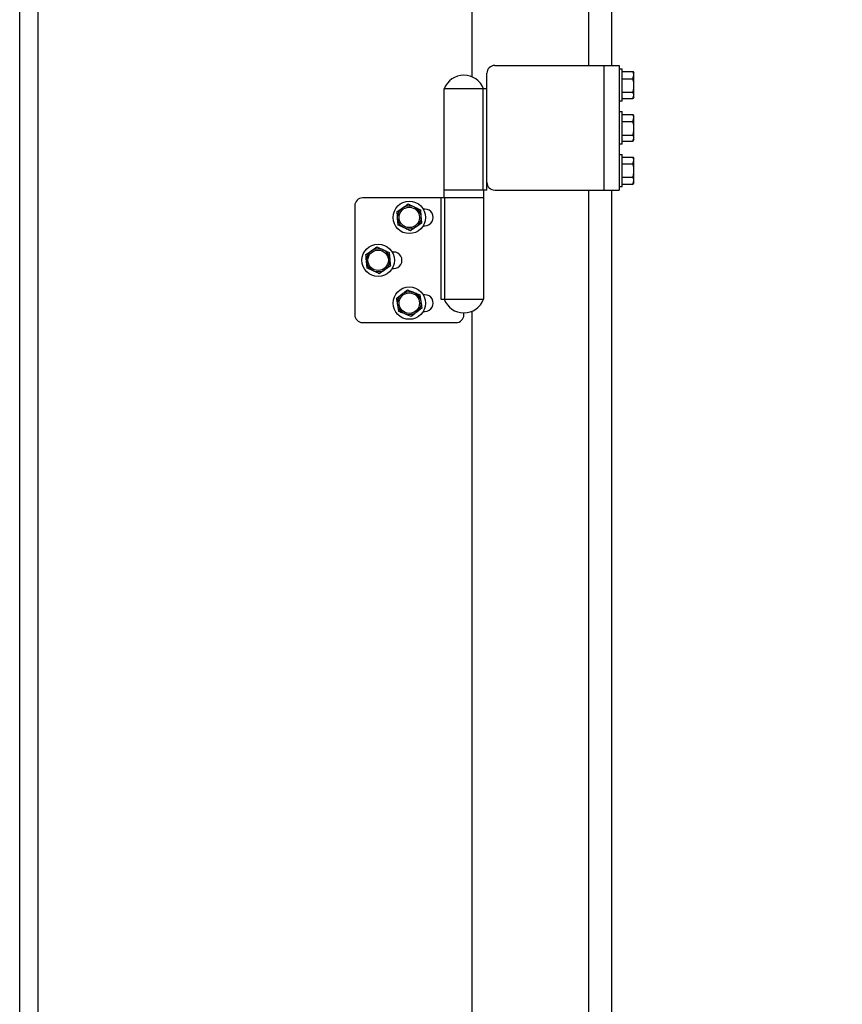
# Model space of a CAD drawing. Header units: inches. Extents: x 170 to 288, y 234 to 248.
# Tile 313 of 480: x 234.078 to 234.518, y 241.716 to 242.242. Entities that reach past the tile are written whole.
import ezdxf

# ---------------------------------------------------------------- set-up
doc = ezdxf.new("R2010")
doc.units = ezdxf.units.IN
doc.header["$LTSCALE"] = 0.25
doc.header["$MEASUREMENT"] = 0
doc.layers.add('ANNOTATIONS', color=1, linetype='Continuous')
doc.layers.add('STANDARD Z GUIDE MOTOR LH', color=7, linetype='Continuous')
doc.styles.add('ARIAL', font='arial.ttf', dxfattribs={"height": 0.09375})
doc.dimstyles.new('STANDARD$0', dxfattribs={"dimtxt": 0.09375, "dimasz": 0.09375, "dimexe": 0.03125, "dimexo": 0.046875, "dimgap": 0.09, "dimtad": 0, "dimtih": 1, "dimtoh": 1, "dimdec": 4, "dimzin": 0, "dimdsep": 46, "dimtxsty": 'ARIAL', "dimcen": 0.09, "dimadec": 0, "dimazin": 0, "dimtfac": 1, "dimtdec": 4, "dimtofl": 0, "dimtmove": 0, "dimatfit": 1, "dimfxl": 1, "dimtolj": 1, "dimtzin": 0, "dimarcsym": 0})

# ---------------------------------------------------------------- blocks, each defined once
blk = doc.blocks.new('*D51')
at = {"layer": 'ANNOTATIONS', "color": 0, "lineweight": -2, "transparency": 16777216}
for p, q in [((234.1246231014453, 244.1437778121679), (235.8395596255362, 244.1437778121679)), ((235.8083096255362, 244.0500278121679), (235.8083096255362, 242.2801168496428)), ((235.8083096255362, 240.2331944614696), (235.8083096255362, 242.0031054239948)), ((234.5308731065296, 240.1394444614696), (235.8395596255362, 240.1394444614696))]:
    blk.add_line(p, q, dxfattribs=at)
at = {"layer": 'ANNOTATIONS', "color": 0, "transparency": 16777216}
for points in [[(235.7926846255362, 244.0500278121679), (235.8239346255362, 244.0500278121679), (235.8083096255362, 244.1437778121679)], [(235.7926846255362, 240.2331944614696), (235.8239346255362, 240.2331944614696), (235.8083096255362, 240.1394444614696)]]:
    blk.add_solid(points, dxfattribs=at)
at = {"layer": 'defpoints', "color": 0, "transparency": 16777216}
for p in [(234.0777481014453, 244.1437778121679), (235.8083096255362, 244.1437778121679), (234.4839981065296, 240.1394444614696)]:
    blk.add_point(p, dxfattribs=at)
at = {"layer": 'ANNOTATIONS', "color": 0, "transparency": 16777216, "insert": (235.8083096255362, 242.1416111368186), "char_height": 0.09375, "attachment_point": 5, "style": 'ARIAL'}
blk.add_mtext('\\A1;OPENING HEIGHT', dxfattribs=at)

msp = doc.modelspace()

# ---------------------------------------------------------------- linework, layer by layer
at = {"layer": 'STANDARD Z GUIDE MOTOR LH'}
for p, q in [((234.0777481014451, 240.1394444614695), (234.0777481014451, 245.5752779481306)), ((234.08738143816, 244.1894444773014), (234.08738143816, 240.1394444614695)), ((234.3819147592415, 243.6477778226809), (234.3819147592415, 242.2177778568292)), ((234.3942147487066, 243.6477778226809), (234.3942147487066, 242.2177778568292)), ((234.319414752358, 243.5829667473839), (234.319414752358, 242.2117555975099)), ((234.3317147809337, 242.2177778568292), (234.3981814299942, 242.2177778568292)), ((234.3900480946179, 242.2177778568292), (234.3900480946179, 242.151111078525)), ((234.3981814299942, 242.2177778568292), (234.3981814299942, 242.151111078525)), ((234.3981814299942, 242.2160278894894), (234.3998480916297, 242.2160278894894)), ((234.3998480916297, 242.1986945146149), (234.3998480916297, 242.2160278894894)), ((234.3998480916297, 242.21456921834), (234.4056232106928, 242.21456921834)), ((234.4056181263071, 242.2145868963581), (234.406181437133, 242.2136111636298)), ((234.4056232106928, 242.21456921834), (234.4056844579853, 242.2143885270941)), ((234.3275480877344, 242.151111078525), (234.3275480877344, 242.2136111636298)), ((234.3998480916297, 242.2106564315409), (234.4056232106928, 242.2106564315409)), ((234.4056232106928, 242.2106564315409), (234.406181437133, 242.2126127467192)), ((234.406181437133, 242.2011110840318), (234.406181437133, 242.2136111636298)), ((234.3047220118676, 242.1469445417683), (234.3047220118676, 242.2052777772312)), ((234.3275480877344, 242.2052777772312), (234.3047220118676, 242.2052777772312)), ((234.325546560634, 242.151111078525), (234.325546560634, 242.2052777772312)), ((234.3998480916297, 242.1986945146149), (234.3981814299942, 242.1986945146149)), ((234.3998480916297, 242.2034483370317), (234.4056232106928, 242.2034483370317)), ((234.3998480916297, 242.2001530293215), (234.4056232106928, 242.2001530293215)), ((234.406181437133, 242.2011110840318), (234.4056181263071, 242.2001355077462)), ((234.4056232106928, 242.2001530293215), (234.406181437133, 242.2018006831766)), ((234.3981814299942, 242.193111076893), (234.3998480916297, 242.193111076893)), ((234.3998480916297, 242.1757778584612), (234.3998480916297, 242.193111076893)), ((234.3998480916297, 242.1916556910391), (234.4056232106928, 242.1916556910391)), ((234.3998480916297, 242.1878020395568), (234.4056232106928, 242.1878020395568)), ((234.4056199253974, 242.1916671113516), (234.406181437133, 242.1906945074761)), ((234.4056232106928, 242.1916556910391), (234.4056726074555, 242.1915070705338)), ((234.4056232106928, 242.1878020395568), (234.406181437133, 242.1897287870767)), ((234.406181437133, 242.1781944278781), (234.406181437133, 242.1906945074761)), ((234.3998480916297, 242.1805908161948), (234.4056232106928, 242.1805908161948)), ((234.3998480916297, 242.1772332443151), (234.4056232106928, 242.1772332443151)), ((234.406181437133, 242.1781944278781), (234.4056199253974, 242.1772219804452)), ((234.4056232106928, 242.1772332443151), (234.406181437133, 242.1789120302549)), ((234.3998480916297, 242.1757778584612), (234.3981814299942, 242.1757778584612)), ((234.3981814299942, 242.1701944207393), (234.3998480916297, 242.1701944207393)), ((234.3998480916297, 242.1528612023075), (234.3998480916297, 242.1701944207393)), ((234.3998480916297, 242.1687438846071), (234.4056232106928, 242.1687438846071)), ((234.4056227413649, 242.1687454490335), (234.406181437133, 242.1677778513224)), ((234.4056232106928, 242.1652281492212), (234.406181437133, 242.1669860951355)), ((234.406181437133, 242.1552777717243), (234.406181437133, 242.1677778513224)), ((234.3998480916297, 242.1652281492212), (234.4056232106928, 242.1652281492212)), ((234.3998480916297, 242.1580120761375), (234.4056232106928, 242.1580120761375)), ((234.4056232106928, 242.1543117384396), (234.406181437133, 242.1561618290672)), ((234.3275480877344, 242.151111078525), (234.3047220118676, 242.151111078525)), ((234.3257220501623, 242.151111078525), (234.3257220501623, 242.0927778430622)), ((234.3317147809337, 242.151111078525), (234.3981814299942, 242.151111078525)), ((234.3819147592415, 242.151111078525), (234.3819147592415, 240.7477779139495)), ((234.3942147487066, 242.151111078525), (234.3942147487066, 240.7477779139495)), ((234.3998480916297, 242.1528612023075), (234.3981814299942, 242.1528612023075)), ((234.3998480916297, 242.1543117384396), (234.4056232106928, 242.1543117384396)), ((234.406181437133, 242.1552777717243), (234.4056227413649, 242.1543101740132)), ((234.3257220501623, 242.1469445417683), (234.2610553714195, 242.1469445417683)), ((234.3028959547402, 242.1469445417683), (234.3028959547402, 242.0927778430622)), ((234.3048975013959, 242.1469445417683), (234.3048975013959, 242.0927778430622)), ((234.2568886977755, 242.142777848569), (234.2568886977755, 242.0844444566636)), ((234.2795396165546, 242.1396306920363), (234.2825121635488, 242.1416764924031)), ((234.2920004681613, 242.1406190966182), (234.2922857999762, 242.1370220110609)), ((234.2943887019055, 242.1409444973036), (234.29351219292, 242.1409444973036)), ((234.2801102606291, 242.1324365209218), (234.2798249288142, 242.136033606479)), ((234.2925711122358, 242.1334249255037), (234.2895985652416, 242.1313791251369)), ((234.29351219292, 242.1321111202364), (234.2943887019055, 242.1321111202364)), ((234.2628430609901, 242.1166505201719), (234.2657955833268, 242.1187251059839)), ((234.2752937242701, 242.1177601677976), (234.2756140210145, 242.1141658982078)), ((234.2777220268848, 242.1180278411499), (234.2768455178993, 242.1180278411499)), ((234.2634836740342, 242.1094621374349), (234.2631633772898, 242.1130564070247)), ((234.2759343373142, 242.1105717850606), (234.2729818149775, 242.1084971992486)), ((234.2768455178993, 242.1091944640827), (234.2777220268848, 242.1091944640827)), ((234.2793539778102, 242.0933731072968), (234.2821891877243, 242.0956052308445)), ((234.2917257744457, 242.0951587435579), (234.2922412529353, 242.0915873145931)), ((234.2943887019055, 242.0951111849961), (234.29351219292, 242.0951111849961)), ((234.2803849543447, 242.0862302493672), (234.2798694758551, 242.089801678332)), ((234.2927567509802, 242.0880158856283), (234.2899215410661, 242.0857837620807)), ((234.3028959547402, 242.0927778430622), (234.3257220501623, 242.0927778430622)), ((234.29351219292, 242.086277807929), (234.2943887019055, 242.086277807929)), ((234.3152220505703, 242.0844444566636), (234.3152220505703, 242.0854862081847)), ((234.319414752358, 242.0863000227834), (234.319414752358, 240.7417554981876)), ((234.2610553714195, 242.0802777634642), (234.3110553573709, 242.0802777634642))]:
    msp.add_line(p, q, dxfattribs=at)
for centre, radius in [((234.2860553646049, 242.1365278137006), 0.008666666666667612), ((234.2860553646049, 242.1365278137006), 0.006250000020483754), ((234.2860553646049, 242.1365278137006), 0.005468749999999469), ((234.2693886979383, 242.113611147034), 0.00866666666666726), ((234.2693886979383, 242.113611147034), 0.006250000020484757), ((234.2693886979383, 242.113611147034), 0.005468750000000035), ((234.2860553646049, 242.0906944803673), 0.008666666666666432), ((234.2860553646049, 242.0906944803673), 0.006250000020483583), ((234.2860553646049, 242.0906944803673), 0.005468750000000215)]:
    msp.add_circle(centre, radius, dxfattribs=at)
for centre, radius, start, end in [((234.3317147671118, 242.2136111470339), 0.00416666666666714, 90, 180), ((234.3152220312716, 242.2013636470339), 0.01120583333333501, 20.44433726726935, 159.5556627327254), ((234.3317147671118, 242.1552778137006), 0.00416666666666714, 180, 269.9999999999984), ((234.2610553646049, 242.1427778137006), 0.00416666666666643, 90, 180), ((234.2943886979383, 242.1365278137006), 0.004416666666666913, 269.9999999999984, 90), ((234.2777220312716, 242.113611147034), 0.004416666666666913, 269.9999999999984, 90), ((234.2943886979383, 242.0906944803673), 0.004416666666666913, 269.9999999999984, 90), ((234.3152220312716, 242.0966919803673), 0.01120583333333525, 200.444337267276, 339.5556627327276), ((234.2610553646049, 242.0844444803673), 0.00416666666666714, 180, 269.9999999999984), ((234.3110553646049, 242.0844444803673), 0.00416666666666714, 269.9999999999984, 0)]:
    msp.add_arc(centre, radius, start, end, dxfattribs=at)
for points, knots in [([(234.406181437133, 242.2126127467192), (234.406180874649, 242.212659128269), (234.4061728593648, 242.2133200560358), (234.4058880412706, 242.2139673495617), (234.4056232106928, 242.21456921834)], [0, 0, 0, 0, 0.07017642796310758, 1, 1, 1, 1]), ([(234.406181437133, 242.207052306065), (234.406173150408, 242.207380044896), (234.4061423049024, 242.2085999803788), (234.4058424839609, 242.2097877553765), (234.4056232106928, 242.2106564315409)], [0, 0, 0, 0, 0.2686525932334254, 1, 1, 1, 1]), ([(234.4056232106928, 242.2034483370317), (234.4057074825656, 242.2037508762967), (234.4060347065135, 242.2049256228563), (234.4061189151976, 242.2061461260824), (234.406181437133, 242.207052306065)], [0, 0, 0, 0, 0.2575357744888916, 1, 1, 1, 1]), ([(234.406181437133, 242.2018006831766), (234.4061808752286, 242.201839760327), (234.4061728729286, 242.2023962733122), (234.4058880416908, 242.2029414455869), (234.4056232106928, 242.2034483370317)], [0, 0, 0, 0, 0.07021785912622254, 0.9999999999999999, 0.9999999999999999, 0.9999999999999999, 0.9999999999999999]), ([(234.406181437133, 242.1897287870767), (234.4061808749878, 242.1897744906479), (234.4061728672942, 242.1904255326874), (234.4058880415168, 242.1910629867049), (234.4056232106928, 242.1916556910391)], [0, 0, 0, 0, 0.07020064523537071, 1, 1, 1, 1]), ([(234.406181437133, 242.1841963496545), (234.4061731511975, 242.18452424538), (234.4061423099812, 242.1857447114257), (234.405842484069, 242.1869330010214), (234.4056232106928, 242.1878020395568)], [0, 0, 0, 0, 0.2686643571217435, 1, 1, 1, 1]), ([(234.4056232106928, 242.1805908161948), (234.405707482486, 242.1808935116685), (234.4060346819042, 242.1820687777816), (234.406118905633, 242.1832898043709), (234.406181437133, 242.1841963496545)], [0, 0, 0, 0, 0.2575548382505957, 0.9999999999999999, 0.9999999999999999, 0.9999999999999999, 0.9999999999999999]), ([(234.406181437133, 242.1789120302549), (234.4061808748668, 242.1789518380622), (234.4061728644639, 242.1795189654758), (234.4058880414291, 242.1800743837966), (234.4056232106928, 242.1805908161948)], [0, 0, 0, 0, 0.07019199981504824, 1, 1, 1, 1]), ([(234.406181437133, 242.1669860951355), (234.406180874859, 242.1670277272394), (234.4061728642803, 242.1676208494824), (234.4058880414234, 242.1682027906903), (234.4056232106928, 242.1687438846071)], [0, 0, 0, 0, 0.07019143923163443, 1, 1, 1, 1]), ([(234.406181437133, 242.1616201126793), (234.4061731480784, 242.1619481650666), (234.406142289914, 242.1631694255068), (234.4058424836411, 242.1643584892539), (234.4056232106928, 242.1652281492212)], [0, 0, 0, 0, 0.2686178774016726, 0.9999999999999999, 0.9999999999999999, 0.9999999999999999, 0.9999999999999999]), ([(234.4056232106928, 242.1580120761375), (234.4057074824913, 242.1583149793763), (234.4060346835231, 242.1594910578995), (234.4061189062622, 242.1607129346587), (234.406181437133, 242.1616201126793)], [0, 0, 0, 0, 0.2575535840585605, 0.9999999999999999, 0.9999999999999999, 0.9999999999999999, 0.9999999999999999]), ([(234.406181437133, 242.1561618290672), (234.4061808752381, 242.1562057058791), (234.4061728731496, 242.1568305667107), (234.4058880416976, 242.1574428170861), (234.4056232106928, 242.1580120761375)], [0, 0, 0, 0, 0.07021853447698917, 1, 1, 1, 1]), ([(234.2825121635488, 242.1416764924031), (234.2825826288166, 242.1417249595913), (234.2835865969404, 242.142415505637), (234.2845701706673, 242.1430925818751), (234.285484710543, 242.1437221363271)], [0, 0, 0, 0, 0.0701867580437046, 1, 1, 1, 1]), ([(234.285484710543, 242.1437221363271), (234.286269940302, 242.1433481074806), (234.2873435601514, 242.1428367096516), (234.2884463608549, 242.1423117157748), (234.2887425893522, 242.142170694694)], [0, 0, 0, 0, 0.7313852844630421, 1, 1, 1, 1]), ([(234.2887425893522, 242.142170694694), (234.2895617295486, 242.1417805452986), (234.2906650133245, 242.1412550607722), (234.2917269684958, 242.1407493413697), (234.2920004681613, 242.1406190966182)], [0, 0, 0, 0, 0.7424564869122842, 1, 1, 1, 1]), ([(234.2798249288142, 242.136033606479), (234.2798181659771, 242.1361188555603), (234.279721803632, 242.1373335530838), (234.279627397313, 242.1385238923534), (234.2795396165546, 242.1396306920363)], [0, 0, 0, 0, 0.07018132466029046, 1, 1, 1, 1]), ([(234.2922857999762, 242.1370220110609), (234.2922925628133, 242.1369367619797), (234.2923889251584, 242.1357220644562), (234.2924833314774, 242.1345317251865), (234.2925711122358, 242.1334249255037)], [0, 0, 0, 0, 0.07018132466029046, 1, 1, 1, 1]), ([(234.2833681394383, 242.1308850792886), (234.2830719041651, 242.1310260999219), (234.2819690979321, 242.1315510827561), (234.2808954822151, 242.1320624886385), (234.2801102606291, 242.1324365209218)], [0, 0, 0, 0, 0.2686195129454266, 1, 1, 1, 1]), ([(234.2866260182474, 242.1293334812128), (234.2863525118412, 242.1294637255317), (234.2852905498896, 242.1299694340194), (234.2841872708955, 242.1304949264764), (234.2833681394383, 242.1308850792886)], [0, 0, 0, 0, 0.2575482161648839, 1, 1, 1, 1]), ([(234.2895985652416, 242.1313791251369), (234.2895280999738, 242.1313306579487), (234.28852413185, 242.130640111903), (234.2875405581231, 242.1299630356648), (234.2866260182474, 242.1293334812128)], [0, 0, 0, 0, 0.0701867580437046, 1, 1, 1, 1]), ([(234.2657955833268, 242.1187251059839), (234.2658655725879, 242.1187742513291), (234.2668627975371, 242.1194744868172), (234.2678397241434, 242.1201611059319), (234.2687480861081, 242.1207995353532)], [0, 0, 0, 0, 0.07018402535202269, 0.9999999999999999, 0.9999999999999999, 0.9999999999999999, 0.9999999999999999]), ([(234.2687480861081, 242.1207995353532), (234.2695369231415, 242.120433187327), (234.2706154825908, 242.119932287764), (234.2717233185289, 242.1194179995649), (234.2720209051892, 242.1192798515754)], [0, 0, 0, 0, 0.7313802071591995, 0.9999999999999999, 0.9999999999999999, 0.9999999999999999, 0.9999999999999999]), ([(234.2720209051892, 242.1192798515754), (234.272843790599, 242.1188976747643), (234.2739521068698, 242.1183829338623), (234.2750189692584, 242.1178877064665), (234.2752937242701, 242.1177601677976)], [0, 0, 0, 0, 0.7424644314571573, 1, 1, 1, 1]), ([(234.2631633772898, 242.1130564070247), (234.2631557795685, 242.1131416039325), (234.2630475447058, 242.1143552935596), (234.2629415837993, 242.115544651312), (234.2628430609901, 242.1166505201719)], [0, 0, 0, 0, 0.07019661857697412, 1, 1, 1, 1]), ([(234.2756140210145, 242.1141658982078), (234.2756216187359, 242.1140807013), (234.2757298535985, 242.112867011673), (234.275835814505, 242.1116776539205), (234.2759343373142, 242.1105717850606)], [0, 0, 0, 0, 0.07019661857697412, 1, 1, 1, 1]), ([(234.2667564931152, 242.1079424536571), (234.2664589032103, 242.108080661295), (234.2653511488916, 242.1085951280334), (234.2642725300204, 242.1090958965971), (234.2634836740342, 242.1094621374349)], [0, 0, 0, 0, 0.2686425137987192, 1, 1, 1, 1]), ([(234.2700293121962, 242.1064227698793), (234.2697545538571, 242.1065503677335), (234.2686877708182, 242.1070457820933), (234.2675793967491, 242.1075603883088), (234.2667564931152, 242.1079424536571)], [0, 0, 0, 0, 0.2575578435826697, 1, 1, 1, 1]), ([(234.2729818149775, 242.1084971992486), (234.2729118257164, 242.1084480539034), (234.2719146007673, 242.1077478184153), (234.2709376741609, 242.1070611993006), (234.2700293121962, 242.1064227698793)], [0, 0, 0, 0, 0.07018402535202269, 0.9999999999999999, 0.9999999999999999, 0.9999999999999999, 0.9999999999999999]), ([(234.2798694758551, 242.089801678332), (234.2798572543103, 242.0898863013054), (234.2796830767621, 242.0910923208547), (234.2795125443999, 242.0922741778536), (234.2793539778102, 242.0933731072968)], [0, 0, 0, 0, 0.07016716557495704, 1, 1, 1, 1]), ([(234.2821891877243, 242.0956052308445), (234.2822563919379, 242.0956581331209), (234.2832138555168, 242.0964118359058), (234.2841520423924, 242.0971505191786), (234.285024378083, 242.0978373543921)], [0, 0, 0, 0, 0.07018983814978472, 1, 1, 1, 1]), ([(234.285024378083, 242.0978373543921), (234.2858320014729, 242.0975145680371), (234.2869362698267, 242.0970732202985), (234.2880703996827, 242.0966198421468), (234.2883750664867, 242.096498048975)], [0, 0, 0, 0, 0.7313651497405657, 1, 1, 1, 1]), ([(234.2883750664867, 242.096498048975), (234.289217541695, 242.0961612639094), (234.290352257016, 242.095707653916), (234.2914444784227, 242.0952711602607), (234.2917257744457, 242.0951587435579)], [0, 0, 0, 0, 0.7424551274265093, 1, 1, 1, 1]), ([(234.2922412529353, 242.0915873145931), (234.2922534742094, 242.0915026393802), (234.2924275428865, 242.0902966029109), (234.2925981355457, 242.0891147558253), (234.2927567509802, 242.0880158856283)], [0, 0, 0, 0, 0.07020949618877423, 1, 1, 1, 1]), ([(234.2837356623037, 242.0848909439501), (234.2834309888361, 242.0850127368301), (234.2822968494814, 242.0854661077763), (234.2811925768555, 242.0859074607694), (234.2803849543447, 242.0862302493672)], [0, 0, 0, 0, 0.2686384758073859, 1, 1, 1, 1]), ([(234.2870863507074, 242.083551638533), (234.2868050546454, 242.083664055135), (234.2857128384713, 242.0841005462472), (234.2845781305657, 242.0845541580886), (234.2837356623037, 242.0848909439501)], [0, 0, 0, 0, 0.2575461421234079, 1, 1, 1, 1]), ([(234.2899215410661, 242.0857837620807), (234.2898543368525, 242.0857308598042), (234.2888968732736, 242.0849771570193), (234.287958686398, 242.0842384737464), (234.2870863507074, 242.083551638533)], [0, 0, 0, 0, 0.07018983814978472, 1, 1, 1, 1])]:
    msp.add_open_spline(points, degree=3, knots=knots, dxfattribs=at)

# ---------------------------------------------------------------- dimensions: what is measured, and where the dimension line sits
at = {"layer": 'ANNOTATIONS'}
dim = msp.add_linear_dim(base=(235.8083096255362, 244.1437778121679), p1=(234.4839981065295, 240.1394444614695), p2=(234.0777481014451, 244.1437778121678), angle=90, text='OPENING HEIGHT', dimstyle='STANDARD$0', dxfattribs=at)
dim.commit()
dim.dimension.update_dxf_attribs({"geometry": '*D51', "text_midpoint": (235.8083096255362, 242.1416111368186)})

doc.saveas('drawing.dxf')
